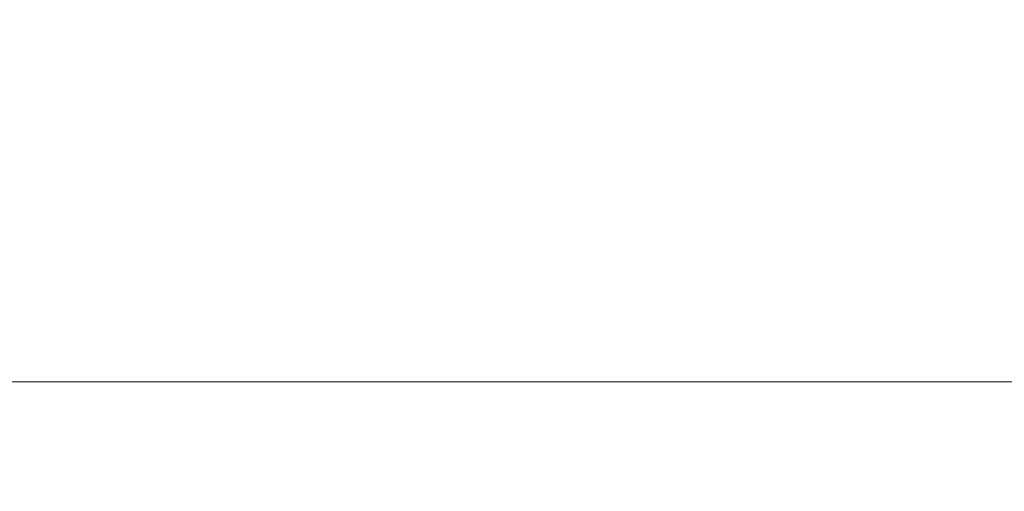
# Model space of a CAD drawing. Header units: inches. Extents: x -434 to -309, y 19 to 75.
# Tile 376 of 656: x -394 to -390, y 24 to 26. Entities that reach past the tile are written whole.
import ezdxf

# ---------------------------------------------------------------- set-up
doc = ezdxf.new("R2010")
doc.units = ezdxf.units.IN
doc.header["$MEASUREMENT"] = 0
doc.layers.add('A-FLOR-HRAL', color=1, linetype='Continuous', lineweight=9)
doc.layers.add('A-FLOR-STRS', color=2, linetype='Continuous', lineweight=9)

# ---------------------------------------------------------------- blocks, each defined once
blk = doc.blocks.new('Stair - Stairs-902674-_3D_')
at = {"layer": 'A-FLOR-STRS'}
mesh = blk.add_polyface(dxfattribs=at)
corners = [(-386.5081, 75.0116, 20.8696), (-398.5081, 75.0116, 20.8696), (-398.5081, 19.0116, 20.8696), (-386.5081, 19.0116, 20.8696)]
mesh.append_faces([[corners[k] for k in face] for face in [(2, 3, 0, 1)]])
mesh = blk.add_polyface(dxfattribs=at)
corners = [(-386.5081, 75.0116, 18.8696), (-386.5081, 19.0116, 18.8696), (-398.5081, 19.0116, 18.8696), (-398.5081, 75.0116, 18.8696)]
mesh.append_faces([[corners[k] for k in face] for face in [(2, 3, 0, 1)]])
blk = doc.blocks.new('Railing - Railing-1090966-_3D_')
at = {"layer": 'A-FLOR-HRAL'}
mesh = blk.add_polyface(dxfattribs=at)
corners = [(-431.5081, 24.5116, 46.3242), (-431.5081, 21.5116, 46.3242), (-310.5081, 21.5116, 103.7155), (-310.5081, 24.5116, 103.7155)]
mesh.append_faces([[corners[k] for k in face] for face in [(0, 1, 2, 3)]])
mesh = blk.add_polyface(dxfattribs=at)
corners = [(-431.5081, 24.5116, 44.1106), (-431.5081, 24.5116, 46.3242), (-310.5081, 24.5116, 103.7155), (-310.5081, 24.5116, 101.5019)]
mesh.append_faces([[corners[k] for k in face] for face in [(3, 0, 1, 2)]])
mesh = blk.add_polyface(dxfattribs=at)
corners = [(-431.5081, 21.5116, 44.1106), (-431.5081, 24.5116, 44.1106), (-310.5081, 24.5116, 101.5019), (-310.5081, 21.5116, 101.5019)]
mesh.append_faces([[corners[k] for k in face] for face in [(0, 1, 2, 3)]])

msp = doc.modelspace()

# ---------------------------------------------------------------- block references
at = {"layer": 'A-FLOR-HRAL'}
msp.add_blockref('Railing - Railing-1090966-_3D_', (0, 0), dxfattribs=at)
at = {"layer": 'A-FLOR-STRS'}
msp.add_blockref('Stair - Stairs-902674-_3D_', (0, 0), dxfattribs=at)

doc.saveas('drawing.dxf')
